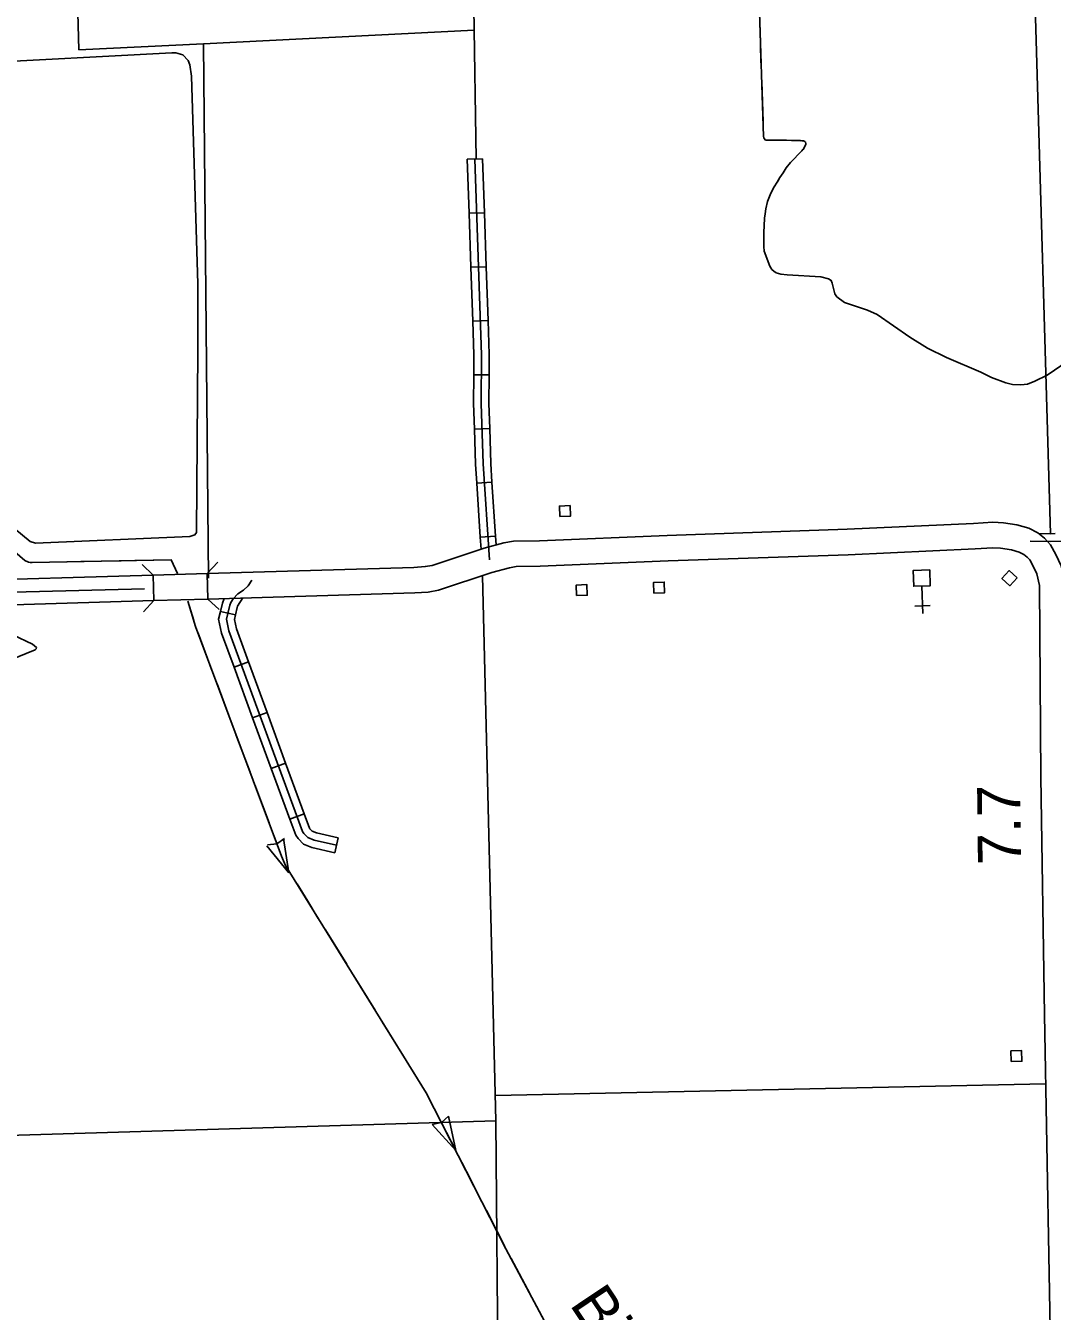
# Model space of a CAD drawing. Extents: x 1084508 to 1142749, y 1057638 to 1093403.
# Drawn here: x 1104795 to 1107947, y 1070069 to 1074016 of the extents above; entities that cross this region are included whole.
import ezdxf

# ---------------------------------------------------------------- set-up
doc = ezdxf.new("R2010")
doc.units = 0
for name, color, linetype in [('Level 10', 7, 'Continuous'), ('Level 32', 7, 'Continuous'), ('Level 35', 7, 'Continuous'), ('Level 37', 7, 'Continuous'), ('Level 4', 7, 'Continuous'), ('Level 43', 7, 'Continuous'), ('Level 48', 7, 'Continuous'), ('Level 5', 7, 'Continuous'), ('Level 56', 7, 'Continuous'), ('Level 57', 7, 'Continuous'), ('Level 6', 7, 'Continuous')]:
    doc.layers.add(name, color=color, linetype=linetype)

msp = doc.modelspace()

# ---------------------------------------------------------------- linework, layer by layer
at = {"layer": 'Level 10'}
for p, q in [((1105186.3, 1072329.7), (1105188.6, 1072251.2)), ((1105354.3, 1072256.1), (1105352, 1072334.6))]:
    msp.add_line(p, q, dxfattribs=at)
for points in [[(1105352, 1072334.6), (1105986.4, 1072353.4), (1106021.4, 1072355.5), (1106042.9, 1072359.2), (1106202.9, 1072412.2), (1106262.7, 1072428.4), (1106292.8, 1072433.9), (1106372.4, 1072435), (1106764.6, 1072451.5), (1107317.3, 1072470.3), (1107705.4, 1072488.2), (1107764.9, 1072492.2), (1107796.8, 1072490), (1107838.6, 1072483.8), (1107875.2, 1072473.6), (1107902.6, 1072459), (1107922.9, 1072442.7), (1107941.9, 1072422.9), (1107958.4, 1072393.2), (1107974.6, 1072358.4), (1107986.1, 1072306.2), (1107990.2, 1071710.5), (1108001.1, 1070980.2), (1108023.3, 1069789.8)], [(1107944.9, 1069787.9), (1107922.7, 1070978.9), (1107911.7, 1071709.7), (1107907.7, 1072297.4), (1107899.9, 1072333.1), (1107888.4, 1072357.5), (1107878.2, 1072376), (1107869.9, 1072384.7), (1107859.3, 1072393.2), (1107845.8, 1072400.4), (1107822.2, 1072406.9), (1107788.3, 1072412), (1107764.9, 1072413.6), (1107709.8, 1072409.9), (1107320.4, 1072391.9), (1106767.5, 1072373.1), (1106374.6, 1072356.5), (1106300.5, 1072355.5), (1106280.1, 1072351.8), (1106225.5, 1072337.1), (1106062.1, 1072283), (1106030.6, 1072277.4), (1105989.9, 1072275), (1105354.3, 1072256.1)], [(1102897.3, 1072286.3), (1103278.1, 1072289.4), (1104038.6, 1072304.3), (1104553.1, 1072310.9), (1105186.3, 1072329.7)], [(1105186.3, 1072329.7), (1105352, 1072334.6)], [(1105188.6, 1072251.2), (1104554.7, 1072232.4), (1104039.9, 1072225.9), (1103279.2, 1072211), (1102893.7, 1072207.8)], [(1105188.6, 1072251.2), (1105354.3, 1072256.1)]]:
    msp.add_lwpolyline(points, dxfattribs=at)
at = {"layer": 'Level 32'}
for p, q in [((1106150.3, 1073606.2), (1106197.3, 1073607.9)), ((1106156, 1073440.6), (1106203.1, 1073442.2)), ((1106161.8, 1073275), (1106208.8, 1073276.6)), ((1106167.5, 1073109.4), (1106214.6, 1073111)), ((1106170.6, 1072944.7), (1106217.7, 1072944.3)), ((1106172.3, 1072778.1), (1106219.4, 1072779.6)), ((1106179.6, 1072611.7), (1106226.5, 1072614.8)), ((1106190.4, 1072446.4), (1106237.3, 1072449.4)), ((1105438.5, 1072207.7), (1105392.6, 1072218.2)), ((1105478.7, 1072063.3), (1105434.5, 1072047.1)), ((1105535.7, 1071907.7), (1105491.5, 1071891.5)), ((1105592.7, 1071752.1), (1105548.5, 1071735.9)), ((1105649.8, 1071596.5), (1105605.6, 1071580.3)), ((1105754.6, 1071522.8), (1105744.1, 1071476.9))]:
    msp.add_line(p, q, dxfattribs=at)
for points in [[(1106150.3, 1073606.2), (1106156, 1073440.6)], [(1106173.8, 1073607.1), (1106194.7, 1073006.3), (1106193.4, 1072856.5), (1106199.3, 1072671.1), (1106218.5, 1072376.4)], [(1106197.3, 1073607.9), (1106203.1, 1073442.2)], [(1106156, 1073440.6), (1106161.8, 1073275)], [(1106203.1, 1073442.2), (1106208.8, 1073276.6)], [(1106161.8, 1073275), (1106167.5, 1073109.4)], [(1106208.8, 1073276.6), (1106214.6, 1073111)], [(1106167.5, 1073109.4), (1106171.1, 1073006), (1106170.6, 1072944.7)], [(1106214.6, 1073111), (1106218.2, 1073006.6), (1106217.7, 1072944.3)], [(1106170.6, 1072944.7), (1106169.8, 1072856.2), (1106172.3, 1072778.1)], [(1106217.7, 1072944.3), (1106216.9, 1072856.8), (1106219.4, 1072779.6)], [(1106172.3, 1072778.1), (1106175.7, 1072670), (1106179.6, 1072611.7)], [(1106219.4, 1072779.6), (1106222.8, 1072672.3), (1106226.5, 1072614.8)], [(1106179.6, 1072611.7), (1106190.4, 1072446.4)], [(1106226.5, 1072614.8), (1106237.3, 1072449.4)], [(1106190.4, 1072446.4), (1106192.8, 1072408.9)], [(1106237.3, 1072449.4), (1106239.1, 1072422)], [(1108892, 1072460.4), (1107941.9, 1072433.2), (1107878.8, 1072434.2)], [(1107955.4, 1072457.1), (1107941.7, 1072456.7), (1107904.7, 1072457.3)], [(1105749.3, 1071499.9), (1105680.1, 1071515.7), (1105661.3, 1071523.5), (1105649, 1071535.7), (1105644.7, 1071541.8), (1105418.9, 1072158), (1105411.2, 1072193.8), (1105421, 1072236.8), (1105424.5, 1072245.4), (1105431.7, 1072256.4), (1105446.2, 1072272.2), (1105463.4, 1072283.8), (1105477.7, 1072296.5), (1105489, 1072313.9)], [(1105392.6, 1072218.2), (1105398.5, 1072243.9), (1105404, 1072257.6)], [(1105438.5, 1072207.7), (1105443.5, 1072229.8), (1105445.4, 1072234.5), (1105461.8, 1072259.3)], [(1105434.5, 1072047.1), (1105396.3, 1072151.4), (1105387, 1072193.9), (1105392.6, 1072218.2)], [(1105478.7, 1072063.3), (1105441.6, 1072164.6), (1105435.3, 1072193.7), (1105438.5, 1072207.7)], [(1105491.5, 1071891.5), (1105434.5, 1072047.1)], [(1105535.7, 1071907.7), (1105478.7, 1072063.3)], [(1105548.5, 1071735.9), (1105491.5, 1071891.5)], [(1105592.7, 1071752.1), (1105535.7, 1071907.7)], [(1105605.6, 1071580.3), (1105548.5, 1071735.9)], [(1105649.8, 1071596.5), (1105592.7, 1071752.1)], [(1105754.6, 1071522.8), (1105687.3, 1071538.2), (1105674.6, 1071543.5), (1105667.1, 1071550.9), (1105665.8, 1071552.8), (1105649.8, 1071596.5)], [(1105744.1, 1071476.9), (1105672.9, 1071493.2), (1105648.1, 1071503.6), (1105630.9, 1071520.4), (1105623.7, 1071530.8), (1105605.6, 1071580.3)]]:
    msp.add_lwpolyline(points, dxfattribs=at)
at = {"layer": 'Level 35'}
for points in [[(1105323.4, 1073223.4), (1105303.7, 1073861.1), (1105298.3, 1073896.8), (1105294, 1073909.5), (1105277.1, 1073927.3), (1105255.5, 1073933), (1105243.5, 1073933.4), (1104622.6, 1073900.3), (1104608.1, 1073900.6), (1104596.7, 1073896), (1104582.9, 1073887.2), (1104554.7, 1073856), (1104547.3, 1073833.9), (1104545.4, 1073820), (1104563.3, 1073182.8)], [(1107079.4, 1073278.2), (1107085.4, 1073268), (1107091.5, 1073262.3), (1107099.2, 1073258.1), (1107113.5, 1073253.6), (1107132.4, 1073251.1), (1107235.8, 1073245.2), (1107259.8, 1073239.4), (1107267.9, 1073234.4), (1107271.3, 1073225.7), (1107279.3, 1073193), (1107284.9, 1073184.4), (1107309.3, 1073166.7), (1107379.1, 1073143), (1107408.8, 1073129.3), (1107509.6, 1073060.2), (1107563.8, 1073025.9), (1107621.8, 1072997.4), (1107727.5, 1072952.4), (1107760.3, 1072936.5), (1107804.8, 1072920.2), (1107824.4, 1072915.2), (1107850.2, 1072913.9), (1107870.8, 1072915.8), (1107893.1, 1072924.7), (1107931.1, 1072943.6), (1108037.5, 1073016.3)], [(1105323.1, 1073018.7), (1105323.4, 1073223.4)], [(1104567.5, 1073002.6), (1104575, 1072637.8), (1104576.9, 1072628.8), (1104589.7, 1072612.6), (1104808.1, 1072432.6), (1104825.2, 1072427.8), (1105298.9, 1072447.7), (1105314.1, 1072453.6), (1105319.2, 1072460), (1105323.1, 1073018.7)], [(1104656.7, 1072085.8), (1104659.4, 1072089.4), (1104706.9, 1072104.2), (1104734, 1072140.9), (1104743.5, 1072147.5), (1104755.4, 1072146), (1104815.7, 1072117.9), (1104827.3, 1072107), (1104827.1, 1072103.2), (1104823.2, 1072099.7), (1104745.5, 1072068.1), (1104741, 1072062), (1104754.4, 1072018.5), (1104754.5, 1072004.4), (1104751.7, 1071977), (1104746.3, 1071957.9), (1104735.9, 1071931.2), (1104730.3, 1071922.6), (1104716.6, 1071908)]]:
    msp.add_lwpolyline(points, dxfattribs=at)
at = {"layer": 'Level 37'}
for points in [[(1105152, 1072362), (1105186.3, 1072329.7)], [(1105352, 1072334.6), (1105384.3, 1072368.8)], [(1105188.6, 1072251.2), (1105156.3, 1072217)], [(1105388.5, 1072223.8), (1105354.3, 1072256.1)]]:
    msp.add_lwpolyline(points, dxfattribs=at)
at = {"layer": 'Level 4'}
for points in [[(1106177.8, 1073607.2), (1106171.1, 1074071.8), (1106167.6, 1074453.2)], [(1106257.9, 1067954.5), (1106253, 1068979.8), (1106237.8, 1070653.7), (1106196.9, 1072327.6)]]:
    msp.add_lwpolyline(points, dxfattribs=at)
at = {"layer": 'Level 43'}
for p, q in [((1105589.5, 1071520.8), (1105566.2, 1071504.1)), ((1105603, 1071414.9), (1105586.1, 1071521.2)), ((1105603, 1071414.9), (1105535.2, 1071498.5)), ((1105537.3, 1071501.2), (1105565.8, 1071504)), ((1106042.8, 1070642.8), (1106070.9, 1070648.8)), ((1106092.5, 1070668.2), (1106071.2, 1070649)), ((1106115.1, 1070562.8), (1106092.5, 1070668.2)), ((1106115.1, 1070562.8), (1106042.8, 1070642.8))]:
    msp.add_line(p, q, dxfattribs=at)
for points in [[(1107046.9, 1074089.8), (1107060.3, 1073676.5), (1107061.5, 1073671.9), (1107063.2, 1073669.1), (1107065.2, 1073666.1), (1107068.4, 1073665.2), (1107074.1, 1073664.9), (1107131.3, 1073664.9), (1107145.8, 1073664.3), (1107155, 1073664.4), (1107161.9, 1073664.4), (1107173.2, 1073663.6), (1107178, 1073663.2), (1107183, 1073662.5), (1107186.9, 1073660.8), (1107189.2, 1073659.3), (1107190.7, 1073654.3), (1107189.8, 1073651.8), (1107181.7, 1073636.6), (1107177.5, 1073632), (1107143.2, 1073596.5), (1107130.1, 1073580.1), (1107121.1, 1073564.9), (1107110.1, 1073550.3), (1107102.5, 1073536.4), (1107093.1, 1073522.1), (1107088.2, 1073512.4), (1107080.4, 1073497.3), (1107072.8, 1073476.8), (1107067.6, 1073454.5), (1107065.1, 1073438.6), (1107063.8, 1073425.7), (1107061.8, 1073401.6), (1107061.7, 1073382.4), (1107061.1, 1073360.7), (1107061.2, 1073338.3), (1107061.8, 1073324.1), (1107079.4, 1073278.2)], [(1107049.5, 1074010.9), (1107051.5, 1073948.8)], [(1107051.5, 1073948.8), (1107053.5, 1073886.6)], [(1104515, 1073920.4), (1104540.7, 1072632), (1104544.2, 1072610.8), (1104545.7, 1072602.3), (1104547.9, 1072593.9), (1104549.9, 1072589), (1104553.9, 1072582.2), (1104558.2, 1072577.3), (1104562.7, 1072572.5), (1104571.8, 1072565.2), (1104582.4, 1072555.9), (1104792.1, 1072374.6), (1104803.2, 1072369.7), (1104808, 1072368.6), (1104814.3, 1072368.2), (1105241.8, 1072376.2), (1105260.9, 1072334.4)], [(1107054.9, 1073845.2), (1107058.9, 1073721)], [(1107060.2, 1073679.6), (1107060.3, 1073676.5), (1107061.5, 1073671.9), (1107063.2, 1073669.1), (1107065.2, 1073666.1), (1107068.4, 1073665.2), (1107074.1, 1073664.9), (1107131.3, 1073664.9), (1107145.8, 1073664.3), (1107155, 1073664.4), (1107161.9, 1073664.4), (1107173.2, 1073663.6), (1107174.6, 1073663.5)], [(1107181.1, 1073636), (1107177.5, 1073632), (1107143.2, 1073596.5), (1107130.1, 1073580.1), (1107121.1, 1073564.9), (1107110.1, 1073550.3), (1107104.1, 1073539.2)], [(1107083.5, 1073503.3), (1107080.4, 1073497.3), (1107072.8, 1073476.8), (1107067.6, 1073454.5), (1107065.1, 1073438.6), (1107063.8, 1073425.7), (1107061.8, 1073401.6), (1107061.7, 1073382.4), (1107061.7, 1073382)], [(1107061.2, 1073340.6), (1107061.2, 1073338.3), (1107061.8, 1073324.1), (1107079.4, 1073278.2)], [(1104798.7, 1072371.7), (1104803.2, 1072369.7), (1104808, 1072368.6), (1104814.3, 1072368.2), (1104922.4, 1072370.2)], [(1104963.8, 1072371), (1105088.1, 1072373.3)], [(1105129.5, 1072374.1), (1105241.8, 1072376.2), (1105246.8, 1072365.3)], [(1105292.3, 1072249.5), (1105316.5, 1072171.7), (1105580.1, 1071466.4), (1105592.6, 1071438.3), (1106024.8, 1070739.4), (1106269.4, 1070261.1), (1106436.1, 1069948.7)], [(1105292.3, 1072249.5), (1105310.8, 1072190.1)], [(1105324.2, 1072150.9), (1105367.7, 1072034.5)], [(1105382.3, 1071995.7), (1105425.8, 1071879.3)], [(1105440.3, 1071840.5), (1105483.8, 1071724)], [(1105498.3, 1071685.2), (1105541.8, 1071568.8)], [(1105556.3, 1071530), (1105580.1, 1071466.4), (1105592.6, 1071438.3), (1105606.1, 1071416.5)], [(1105627.9, 1071381.2), (1105660.6, 1071328.4)], [(1105660.6, 1071328.4), (1105693.2, 1071275.5)], [(1105715, 1071240.3), (1105780.4, 1071134.5)], [(1105802.2, 1071099.3), (1105867.6, 1070993.6)], [(1105889.3, 1070958.3), (1105954.7, 1070852.6)], [(1105976.5, 1070817.4), (1106024.8, 1070739.4), (1106039.6, 1070710.4)], [(1106058.5, 1070673.5), (1106115.1, 1070562.8)], [(1106133.9, 1070525.9), (1106162.2, 1070470.6)], [(1106162.2, 1070470.6), (1106190.5, 1070415.3)], [(1106209.4, 1070378.4), (1106266, 1070267.7)], [(1106285.4, 1070231.1), (1106343.9, 1070121.5)], [(1106363.4, 1070084.9), (1106421.9, 1069975.3)]]:
    msp.add_lwpolyline(points, dxfattribs=at)
at = {"layer": 'Level 5'}
for points in [[(1107852.7, 1076211.1), (1107860.9, 1075771.6), (1107893.6, 1074113.5), (1107941.2, 1072456.7)], [(1105340.2, 1073961.3), (1106171.8, 1074002.5)], [(1107926.6, 1070767.9), (1106237.1, 1070731.5)], [(1106237.8, 1070653.7), (1104567.6, 1070604), (1102936, 1070573.9)]]:
    msp.add_lwpolyline(points, dxfattribs=at)
at = {"layer": 'Level 56'}
for points in [[(1106434.6, 1072509.1), (1106433.5, 1072541.7), (1106466.3, 1072542.8), (1106467.4, 1072510.2)], [(1106723.7, 1072274.4), (1106722.5, 1072307.1), (1106755.3, 1072308.2), (1106756.4, 1072275.5)], [(1107838.7, 1072321.3), (1107816.8, 1072297.1), (1107792.5, 1072319.1), (1107814.4, 1072343.3)], [(1106486.5, 1072266.5), (1106485.4, 1072299.1), (1106518.1, 1072300.2), (1106519.2, 1072267.6)], [(1107821.2, 1070835.9), (1107820.1, 1070868.5), (1107852.9, 1070869.7), (1107854, 1070837)]]:
    msp.add_lwpolyline(points, close=True, dxfattribs=at)
at = {"layer": 'Level 57'}
for p, q in [((1107549.7, 1072211.5), (1107546.8, 1072295.9)), ((1107572.4, 1072235.8), (1107525.4, 1072234.2))]:
    msp.add_line(p, q, dxfattribs=at)
msp.add_lwpolyline([(1107570.6, 1072345.7), (1107572.3, 1072296.8), (1107521.5, 1072295.1), (1107519.9, 1072344)], close=True, dxfattribs=at)
at = {"layer": 'Level 6'}
for points in [[(1104935, 1074779.2), (1104957.3, 1073942.3)], [(1104957.3, 1073942.3), (1105340.2, 1073961.3)], [(1105355.6, 1072320.1), (1105340.2, 1073961.3)], [(1104553.9, 1072271.6), (1105159.5, 1072287.8)]]:
    msp.add_lwpolyline(points, dxfattribs=at)

# ---------------------------------------------------------------- texts
at = {"layer": 'Level 35'}
msp.add_text('Big', height=132.58, rotation=303.8295, dxfattribs=at).set_placement((1106462.7, 1070090.8))
at = {"layer": 'Level 48'}
msp.add_text('7.7', height=132.58, rotation=90.651, dxfattribs=at).set_placement((1107851.4, 1071439.7))

doc.saveas('drawing.dxf')
